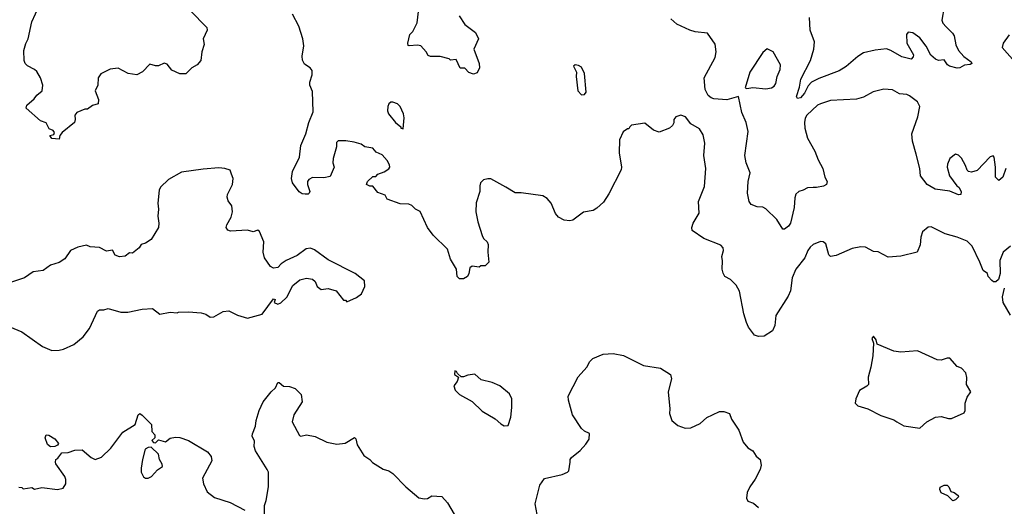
# Model space of a CAD drawing. Extents: x 2133489 to 2292442, y 756223 to 916462.
# Tile 385 of 463: x 2251331 to 2258173, y 867549 to 870929. Entities that reach past the tile are written whole.
import ezdxf

# ---------------------------------------------------------------- set-up
doc = ezdxf.new("R2010")
doc.units = 0

msp = doc.modelspace()

# ---------------------------------------------------------------- linework, layer by layer
at = {"layer": '0CON20XD'}
for points in [[(2252515, 870993.3), (2252632.5, 870875), (2252633.3, 870855), (2252607, 870797), (2252613, 870757), (2252596.2, 870705), (2252588.8, 870645), (2252565, 870616.2), (2252527.5, 870595), (2252485, 870553.3), (2252445, 870553.3), (2252388.3, 870578.3), (2252355, 870620), (2252335, 870627.5), (2252295, 870607.5), (2252275, 870607.5), (2252235, 870620), (2252185, 870567.5), (2252145, 870546.7), (2252085.9, 870555.9), (2252015, 870593.3), (2251960, 870585), (2251895, 870552.5), (2251877.5, 870525), (2251873.3, 870475), (2251856.7, 870435), (2251878.8, 870375), (2251876.7, 870345), (2251836.4, 870333.6), (2251801.7, 870308.3), (2251785, 870307.5), (2251727.5, 870285), (2251713.3, 870265), (2251716.2, 870235), (2251711.2, 870215), (2251626.7, 870145), (2251610, 870125), (2251605, 870100), (2251555, 870102.5), (2251540, 870125), (2251568.3, 870131.7), (2251572.5, 870145), (2251565, 870160), (2251535, 870170), (2251515, 870212.5), (2251475, 870226.7), (2251376.7, 870315), (2251380, 870335), (2251432, 870378), (2251450, 870405), (2251486.7, 870435), (2251492.5, 870475), (2251475.9, 870525.9), (2251449.3, 870569.3), (2251435, 870582.5), (2251385, 870607.5), (2251370, 870625), (2251362.5, 870645), (2251360, 870715), (2251373, 870763), (2251390, 870795), (2251416, 870915), (2251465.5, 871024.5)], [(2258215, 869356), (2258165.9, 869314.1), (2258142.7, 869257.3), (2258143.3, 869165), (2258132.5, 869125), (2258115, 869107.5), (2258098.3, 869108.3), (2258087, 869117), (2258060, 869145), (2258056.4, 869166.4), (2258025, 869187.5), (2258003.1, 869245), (2257950, 869355), (2257915, 869390), (2257845, 869418.2), (2257761.4, 869441.4), (2257665, 869490), (2257645, 869486.7), (2257603.8, 869455), (2257592.7, 869417.3), (2257588.8, 869365), (2257567.5, 869315), (2257455, 869286.7), (2257365, 869280), (2257297.3, 869317.3), (2257265, 869318.8), (2257208.8, 869348.8), (2257175, 869351.4), (2257115, 869340.6), (2257005, 869290), (2256965, 869284), (2256954.2, 869295), (2256933, 869373), (2256915, 869386), (2256895, 869388), (2256845, 869367.5), (2256825, 869350), (2256807.1, 869325), (2256787.5, 869275), (2256725, 869196), (2256699.5, 869135), (2256687.3, 869045), (2256670.5, 869009.5), (2256586, 868875), (2256579.4, 868805), (2256562.8, 868767.2), (2256505, 868730.6), (2256465, 868728.1), (2256436.8, 868736.8), (2256395, 868793.8), (2256380.6, 868825), (2256362.5, 868885), (2256333.6, 869043.6), (2256310, 869085), (2256270, 869125), (2256232, 869145), (2256219.1, 869169.1), (2256212.9, 869195), (2256215.6, 869255), (2256210.8, 869285), (2256221.2, 869325), (2256220, 869345), (2256202.7, 869362.7), (2256085, 869408.8), (2256003.3, 869465), (2256001.2, 869485), (2256011.2, 869515), (2256052.5, 869585), (2256047.5, 869665), (2256089.5, 869770.5), (2256100, 869895), (2256085.7, 869985), (2256092.3, 870072.3), (2256079.5, 870129.5), (2256055, 870170), (2255995, 870206), (2255956.7, 870255), (2255925, 870265.8), (2255890, 870255), (2255877.5, 870235), (2255876.4, 870213.6), (2255867.5, 870195), (2255847.5, 870175), (2255775, 870147.5), (2255735, 870162.5), (2255675, 870210), (2255583, 870197), (2255570, 870185), (2255565, 870170), (2255555, 870170), (2255525, 870150), (2255500, 870095), (2255496.2, 870005), (2255514, 869905), (2255510, 869885), (2255425, 869720), (2255387.5, 869662.5), (2255340.7, 869619.3), (2255315, 869602.9), (2255248.3, 869591.7), (2255175, 869537.5), (2255155, 869532.5), (2255115, 869536.2), (2255075, 869556.2), (2255055, 869583.3), (2255023.8, 869655), (2254995.9, 869685.9), (2254965.9, 869705.9), (2254815, 869727.1), (2254775, 869725.8), (2254710, 869765), (2254605, 869822.5), (2254585, 869824), (2254555, 869816), (2254533.8, 869795), (2254528, 869775), (2254529.2, 869735), (2254504.1, 869655.9), (2254500, 869595), (2254514, 869525), (2254545, 869430), (2254555, 869410), (2254580, 869385), (2254587, 869367), (2254583.3, 869315), (2254590, 869245), (2254565, 869220), (2254535, 869220), (2254525, 869210), (2254475, 869217.5), (2254460, 869205), (2254453.3, 869165), (2254443.3, 869145), (2254415, 869130), (2254388.3, 869128.3), (2254370, 869145), (2254367.5, 869195), (2254323.8, 869265), (2254303.3, 869335), (2254205, 869431.2), (2254165, 869486.2), (2254115, 869596.2), (2254081.7, 869611.7), (2254055, 869637.5), (2254036.4, 869646.4), (2253975, 869650), (2253885, 869682.5), (2253870, 869710), (2253819.5, 869729.5), (2253785, 869772.5), (2253765, 869773.3), (2253740, 869785), (2253747.5, 869805), (2253785, 869840), (2253805, 869840), (2253820, 869855), (2253865, 869872.5), (2253896.4, 869893.6), (2253902.5, 869905), (2253901.7, 869921.7), (2253885, 869950), (2253849.3, 869989.3), (2253809.3, 870009.3), (2253785, 870036.7), (2253730, 870045), (2253705, 870063.3), (2253655, 870077.1), (2253597.3, 870087.3), (2253545, 870088), (2253532.5, 870075), (2253532.9, 870045), (2253510, 869965), (2253508, 869935), (2253516.2, 869905), (2253489.3, 869840.7), (2253445, 869831.2), (2253365, 869833.8), (2253340.5, 869819.5), (2253331.2, 869805), (2253331.2, 869785), (2253346.2, 869735), (2253342.5, 869725), (2253335, 869717.5), (2253315, 869716.7), (2253295, 869720), (2253274.1, 869734.1), (2253227.1, 869795), (2253219.2, 869825), (2253228, 869875), (2253276.2, 869975), (2253284.2, 870055), (2253319.4, 870135), (2253341.5, 870215), (2253370.8, 870289.2), (2253365, 870430), (2253346.2, 870475), (2253346.2, 870495), (2253362.5, 870545), (2253362.5, 870575), (2253350, 870595), (2253310.3, 870620.3), (2253296.6, 870646.6), (2253293.1, 870675), (2253306.6, 870746.6), (2253299.4, 870795), (2253271.1, 870885), (2253226.4, 870966.4)], [(2254385, 870956.7), (2254423.3, 870895), (2254498.8, 870838.8), (2254520, 870795), (2254486.7, 870725), (2254523.8, 870625), (2254526.1, 870593.9), (2254509.3, 870560.7), (2254485, 870550), (2254452.7, 870562.7), (2254425, 870592.5), (2254391.7, 870591.7), (2254365, 870652.5), (2254325, 870647.5), (2254315, 870656.2), (2254253, 870673), (2254185, 870672.5), (2254170.7, 870680.7), (2254156.1, 870706.1), (2254117.7, 870747.7), (2254095, 870752), (2254037, 870747), (2254030, 870750), (2254027.5, 870765), (2254043, 870827), (2254062.5, 870847.5), (2254093, 870907), (2254102, 870985)], [(2257755, 871017.5), (2257739.4, 870925), (2257745.7, 870905), (2257768.2, 870878.2), (2257814, 870835), (2257825.6, 870815.6), (2257836, 870754), (2257854.2, 870715), (2257892.4, 870672.4), (2257942.5, 870635), (2257947.5, 870625), (2257935, 870616.7), (2257897.3, 870612.7), (2257865, 870594), (2257845, 870592), (2257792.5, 870605), (2257777.5, 870615), (2257755, 870650), (2257716.4, 870646.4), (2257695, 870653.8), (2257663.2, 870683.2), (2257630.8, 870745), (2257585, 870804), (2257537.7, 870837.7), (2257505, 870842.5), (2257493.3, 870825), (2257496, 870765), (2257541.2, 870685), (2257540, 870670), (2257526, 870654), (2257461.3, 870671.3), (2257385, 870715.7), (2257355, 870726), (2257275, 870716.7), (2257195, 870698.8), (2257155, 870673.8), (2257075, 870604.2), (2257025, 870574.3), (2256885, 870520.9), (2256833.3, 870495), (2256809.7, 870470.3), (2256785, 870418.6), (2256755.7, 870385), (2256735, 870382), (2256729.2, 870395), (2256750.6, 870459.4), (2256760, 870515), (2256825.4, 870645), (2256850.4, 870725), (2256854.4, 870775), (2256823.1, 870855), (2256818.6, 870945)], [(2257561.5, 869995), (2257534.5, 870085), (2257530.9, 870135), (2257572.1, 870255), (2257586.9, 870325), (2257568.9, 870358.9), (2257515, 870400.8), (2257495, 870409.2), (2257445, 870414), (2257395, 870442.5), (2257335, 870445.8), (2257261.7, 870428.3), (2257195, 870391.1), (2257146.8, 870376.8), (2256965, 870366.8), (2256895, 870345.4), (2256875, 870334.4), (2256800.4, 870265), (2256790, 870245), (2256785.4, 870215), (2256787.5, 870175), (2256805.5, 870105), (2256857.1, 870015), (2256878.6, 869955), (2256912.5, 869895), (2256926.1, 869836.1), (2256941.2, 869805), (2256937.5, 869785), (2256917.3, 869772.7), (2256867.3, 869762.7), (2256845.8, 869764.2), (2256805, 869760.8), (2256775, 869743.8), (2256745, 869736.2), (2256725, 869716.7), (2256717.5, 869692.5), (2256712.2, 869625), (2256687.5, 869515), (2256673.8, 869495), (2256645, 869473.3), (2256633.3, 869475), (2256591.5, 869541.5), (2256515, 869616), (2256495, 869626), (2256455, 869628.8), (2256413.8, 869645), (2256400.8, 869665), (2256388.1, 869725), (2256393.3, 869805), (2256406.7, 869865), (2256378.6, 869935), (2256370.6, 869985), (2256392.2, 870152.2), (2256378.9, 870215), (2256349.6, 870285), (2256326.4, 870396.4), (2256245, 870372.7), (2256155, 870379.5), (2256135, 870385.7), (2256115, 870401.4), (2256094.1, 870445), (2256087.5, 870525), (2256163.8, 870666.2), (2256171.5, 870705), (2256165, 870760), (2256110, 870835), (2256025.4, 870844.6), (2255987.5, 870855), (2255897.7, 870897.7), (2255856.5, 870935)], [(2258207.2, 870822.8), (2258164.5, 870765.5), (2258159.2, 870735), (2258245.5, 870635.5)], [(2256515, 870449.3), (2256555, 870454.6), (2256573.8, 870466.2), (2256584.4, 870485), (2256595.7, 870535), (2256615, 870582.5), (2256617.5, 870615), (2256566.7, 870705), (2256525, 870726.7), (2256495, 870701.2), (2256404.6, 870565.4), (2256373.3, 870455), (2256385, 870450), (2256425, 870458.5), (2256515, 870449.3)], [(2255235, 870407.5), (2255255, 870410), (2255266.7, 870425), (2255255.8, 870555.8), (2255235, 870600), (2255215, 870611.2), (2255190, 870615), (2255180, 870605), (2255200, 870565), (2255197.5, 870535), (2255210, 870435), (2255235, 870407.5)], [(2253995, 870170), (2254003.6, 870246.4), (2253998.8, 870275), (2253974, 870325), (2253956.2, 870345), (2253925, 870356.2), (2253910, 870355), (2253896.4, 870343.6), (2253890, 870325), (2253887.5, 870295), (2253893.3, 870275), (2253942.5, 870215), (2253980, 870185), (2253980, 870175), (2253995, 870170)], [(2258183.8, 869895), (2258163.8, 869835), (2258135, 869811.2), (2258111.2, 869835), (2258111.2, 869905), (2258103, 869973), (2258095, 869982.5), (2258075, 869976.7), (2257985, 869882), (2257945, 869870), (2257925, 869873.8), (2257915, 869883.3), (2257904.2, 869915), (2257875, 869966.2), (2257855, 869988.8), (2257835, 869993.8), (2257794.2, 869965.8), (2257777.5, 869925), (2257777.1, 869905), (2257792, 869845), (2257844, 869774), (2257856.7, 869765), (2257872.5, 869735), (2257870, 869715), (2257855, 869713.3), (2257795, 869738), (2257691.7, 869751.7), (2257636.7, 869785), (2257590, 869845), (2257585.6, 869895), (2257561.5, 869995)], [(2251555, 868630.8), (2251605, 868634.2), (2251635, 868640), (2251707, 868673), (2251773.3, 868725), (2251815.9, 868784.1), (2251872.5, 868905), (2251885, 868912.5), (2251915, 868912.5), (2251945, 868922.5), (2252033, 868897), (2252083.6, 868896.4), (2252181.7, 868918.3), (2252253, 868923), (2252305, 868882.5), (2252377, 868897), (2252425, 868892.5), (2252435, 868897.5), (2252505, 868900), (2252593, 868893), (2252623.6, 868883.6), (2252655, 868863.3), (2252680, 868865), (2252745, 868901.2), (2252783.9, 868906.1), (2252845, 868877.5), (2252915, 868856.7), (2253015, 868884), (2253095, 868990), (2253107.5, 868985), (2253100, 868965), (2253125, 868953.8), (2253145, 868961.2), (2253187.3, 869002.7), (2253228.3, 869081.7), (2253278.3, 869121.7), (2253325, 869132.5), (2253367, 869127), (2253385, 869110), (2253398.8, 869075), (2253425, 869054), (2253475, 869061.2), (2253530, 869045), (2253581.7, 868981.7), (2253595, 868980), (2253605, 868970), (2253670.7, 868999.3), (2253705.9, 869024.1), (2253730, 869075), (2253727.5, 869115), (2253662.5, 869165), (2253475, 869261.2), (2253380.7, 869330.7), (2253353, 869343), (2253323, 869337), (2253258.3, 869291.7), (2253183.9, 869256.1), (2253147, 869233), (2253125, 869207.5), (2253095, 869203.3), (2253073.6, 869213.6), (2253031.2, 869275), (2253022, 869315), (2253028.6, 869385), (2252997.7, 869457.7), (2252985, 869466), (2252953.9, 869456.1), (2252915, 869465.8), (2252795, 869460), (2252777.5, 869467.5), (2252766, 869485), (2252770, 869505), (2252801.7, 869558.3), (2252810, 869595), (2252805.8, 869635), (2252780.3, 869670.3), (2252772.5, 869695), (2252775.8, 869715), (2252809.2, 869785), (2252813.8, 869825), (2252803.8, 869855), (2252793, 869883), (2252756.1, 869896.1), (2252715, 869898.8), (2252605, 869890), (2252455, 869870), (2252365, 869818.8), (2252310, 869765), (2252300, 869745), (2252290, 869655), (2252296.4, 869613.6), (2252290, 869565), (2252298.8, 869515), (2252296.7, 869485), (2252245, 869402.5), (2252205, 869377.5), (2252175, 869367.5), (2252162.5, 869345), (2252115, 869307.5), (2252095, 869310), (2252065, 869286.7), (2252025, 869281.2), (2251994.1, 869294.1), (2251975, 869327.5), (2251935, 869320), (2251885, 869346.7), (2251820.7, 869350.7), (2251795, 869362.5), (2251735, 869348.8), (2251683.6, 869326.4), (2251645, 869267.5), (2251605, 869243.3), (2251545, 869223.3), (2251495, 869186.7), (2251425, 869178), (2251365, 869136.2), (2251275, 869106.7)], [(2258215, 868877.5), (2258166, 868965), (2258160, 869005), (2258173.8, 869065)], [(2251192.3, 868822.3), (2251345, 868761.2), (2251488.8, 868658.8), (2251555, 868630.8)], [(2257585, 868091.2), (2257635, 868136), (2257695, 868168), (2257735, 868173.8), (2257785, 868158.8), (2257805, 868158.8), (2257895, 868197.5), (2257902, 868215), (2257901.2, 868265), (2257915, 868307.5), (2257941.2, 868345), (2257910, 868395), (2257913.6, 868443.6), (2257905.9, 868475.9), (2257875, 868507.5), (2257845, 868520), (2257795, 868577.5), (2257775, 868577.5), (2257735, 868563.3), (2257707, 868567), (2257570.7, 868629.3), (2257455, 868618.8), (2257406.1, 868626.1), (2257290, 868675), (2257282.5, 868705), (2257265, 868730), (2257253.3, 868715), (2257263, 868683), (2257258.8, 868595), (2257246, 868515), (2257226.2, 868445), (2257228.8, 868395), (2257217.3, 868382.7), (2257165.9, 868354.1), (2257141.2, 868295), (2257137.5, 868265), (2257155, 868246.7), (2257225, 868226.2), (2257315, 868178.8), (2257405, 868150), (2257426.2, 868136.2), (2257475, 868108), (2257585, 868091.2)], [(2254932.9, 867455), (2254913.8, 867566.2), (2254945.6, 867695), (2254977.3, 867742.7), (2255101.2, 867768.8), (2255137.5, 867785), (2255146.7, 867795), (2255156.2, 867855), (2255156.7, 867875), (2255165, 867887.5), (2255225, 867937.5), (2255265, 867980), (2255287.5, 868015), (2255290, 868055), (2255255, 868070), (2255235, 868090), (2255173.3, 868185), (2255143.8, 868285), (2255142, 868315), (2255211.2, 868448.8), (2255272.5, 868515), (2255292.5, 868555), (2255314.3, 868575.7), (2255385, 868606.7), (2255455, 868610), (2255527, 868597), (2255665, 868526.7), (2255785, 868508), (2255853.9, 868463.9), (2255861.2, 868435), (2255838, 868345), (2255849.2, 868225), (2255846.1, 868193.9), (2255863.8, 868145), (2255905, 868110), (2255955, 868092), (2255995, 868094), (2256058.8, 868125), (2256105, 868166), (2256145, 868183.8), (2256195, 868206.7), (2256225, 868207.5), (2256263, 868193), (2256276.7, 868155), (2256327.7, 868077.7), (2256358.8, 867995), (2256390, 867955), (2256426.2, 867935), (2256448.3, 867898.3), (2256476.2, 867875), (2256483.8, 867835), (2256477.1, 867805), (2256442.1, 867737.9), (2256403.8, 867685), (2256386.2, 867645), (2256381.2, 867605), (2256391.2, 867585), (2256429.6, 867569.6), (2256465, 867540.8)], [(2254698.3, 868108.3), (2254725, 868110), (2254743, 868167), (2254750.8, 868235), (2254750, 868295), (2254735, 868330), (2254667.5, 868385), (2254615, 868408), (2254538.3, 868428.3), (2254495, 868467.5), (2254445, 868460), (2254415, 868447.5), (2254398.3, 868448.3), (2254372.5, 868472.5), (2254366.4, 868486.4), (2254355, 868490), (2254352.5, 868465), (2254380, 868445), (2254370, 868415), (2254347.5, 868385), (2254357.5, 868355), (2254386.4, 868326.4), (2254475.8, 868275.8), (2254545, 868210), (2254635, 868157.5), (2254675, 868122.5), (2254698.3, 868108.3)], [(2253032.5, 867475), (2253032, 867555), (2253045, 867590), (2253059.2, 867685), (2253060, 867785), (2253051.2, 867805), (2252970, 867935), (2252960, 867965), (2252961.7, 868001.7), (2252947.5, 868035), (2252948.3, 868051.7), (2252970, 868105), (2252973.3, 868145), (2252996.2, 868213.8), (2253023.3, 868275), (2253077.5, 868345), (2253107.9, 868372.1), (2253125, 868408.8), (2253135, 868410), (2253165, 868383.3), (2253205, 868380), (2253246.1, 868366.1), (2253286.2, 868325), (2253293.3, 868275), (2253236.4, 868183.6), (2253223.8, 868135), (2253275, 868040), (2253285, 868036.7), (2253325, 868046.2), (2253385, 868034), (2253465, 867994), (2253535, 867980), (2253591.7, 867988.3), (2253657.1, 868027.1), (2253667.3, 868017.3), (2253676.2, 867975), (2253722.3, 867902.3), (2253765, 867873.3), (2253783.1, 867853.1), (2253857.3, 867807.3), (2253896.7, 867795), (2253925, 867776.2), (2254014.6, 867684.6), (2254105, 867607.5), (2254145, 867600), (2254165, 867604.2), (2254195, 867621.4), (2254265, 867616.2), (2254305, 867574), (2254350, 867495)], [(2251965, 867953.3), (2252047, 868063), (2252133, 868117), (2252153.8, 868185), (2252165, 868192.5), (2252183, 868183), (2252247, 868117), (2252248.3, 868068.3), (2252270, 868045), (2252270, 868025), (2252250, 868005), (2252261.7, 867991.7), (2252275, 867990), (2252295, 868010), (2252345, 867997.5), (2252377.7, 868022.3), (2252415, 868030), (2252445, 868028), (2252505, 868005.8), (2252637, 867927), (2252662, 867895), (2252666.1, 867863.9), (2252602.5, 867745), (2252607.5, 867705), (2252635, 867648.8), (2252685, 867609.2), (2252794.3, 867574.3), (2252895, 867521.2)], [(2251545, 867962.5), (2251525, 867978.8), (2251508, 868025), (2251514.4, 868045.6), (2251533.6, 868043.6), (2251575, 868016.7), (2251600, 867985), (2251595, 867972.5), (2251575, 867963.3), (2251545, 867962.5)], [(2251325, 867682.5), (2251345, 867680), (2251355, 867670), (2251415, 867680), (2251435, 867667.5), (2251485, 867680), (2251595, 867666.7), (2251632.5, 867675), (2251651.2, 867705), (2251652.5, 867735), (2251645.5, 867755.5), (2251583, 867843), (2251580, 867855), (2251582.5, 867875), (2251596.2, 867883.8), (2251625, 867920.8), (2251668.3, 867921.7), (2251715, 867940), (2251765, 867941.2), (2251827.1, 867887.1), (2251855, 867873.8), (2251900.7, 867889.3), (2251965, 867953.3)], [(2252225, 867743.8), (2252246.7, 867755), (2252288.8, 867801.2), (2252322.5, 867825), (2252321.7, 867841.7), (2252303.6, 867873.6), (2252295, 867910), (2252245, 867960), (2252225, 867957.5), (2252203.3, 867945), (2252183.8, 867875), (2252175.9, 867814.1), (2252176, 867785), (2252192.7, 867752.7), (2252205, 867743.8), (2252225, 867743.8)], [(2257815, 867587.5), (2257780.6, 867620.6), (2257735, 867643.3), (2257725.6, 867665), (2257728.1, 867681.9), (2257755, 867695.5), (2257775.8, 867695), (2257786.9, 867685), (2257802, 867652), (2257825, 867645.6), (2257852.2, 867625), (2257854.4, 867615), (2257835, 867593.6), (2257815, 867587.5)]]:
    msp.add_lwpolyline(points, dxfattribs=at)

doc.saveas('drawing.dxf')
